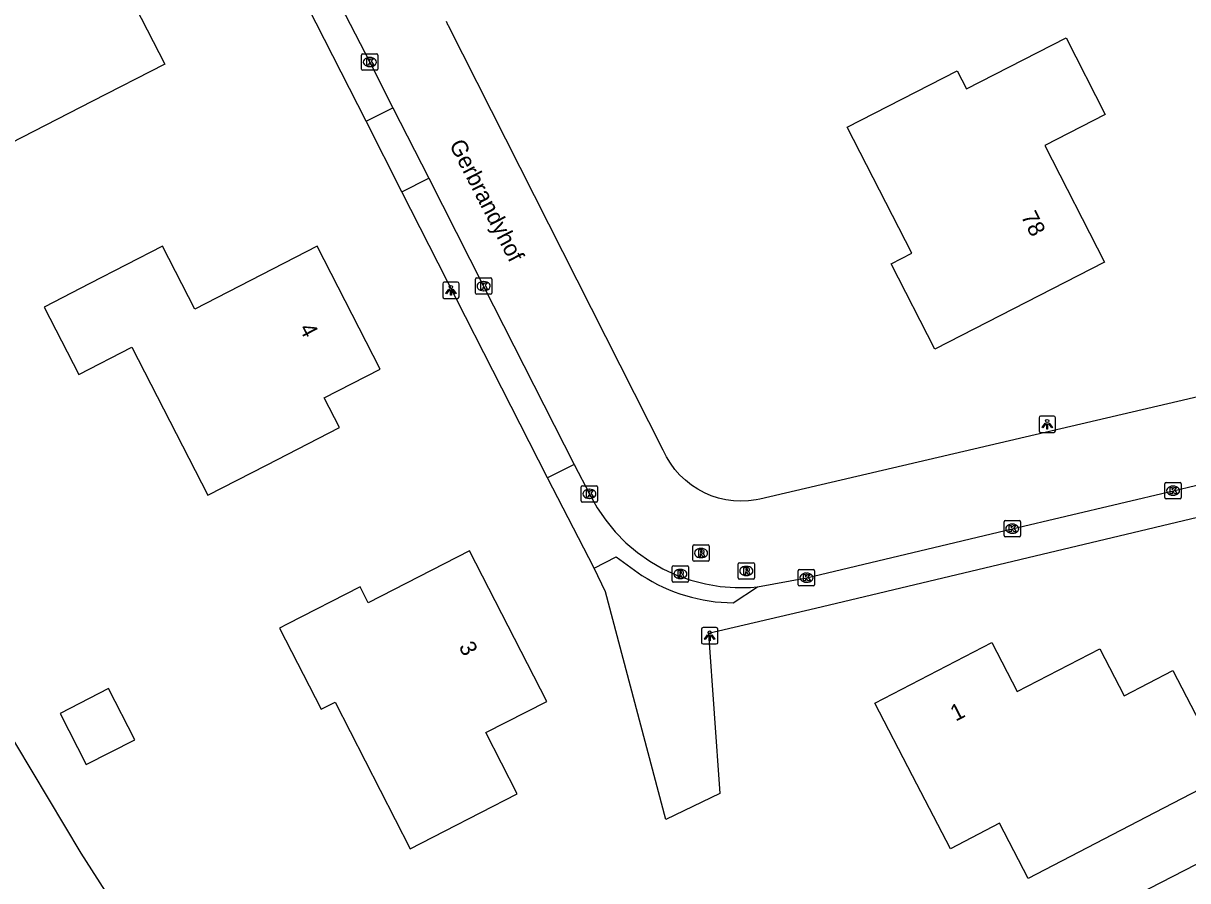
# Model space of a CAD drawing. Extents: x 162722 to 165099, y 384721 to 386283.
# Drawn here: x 163573.9 to 163645.1, y 385021.8 to 385074.1 of the extents above; entities that cross this region are included whole.
import ezdxf

# ---------------------------------------------------------------- set-up
doc = ezdxf.new("R2010")
doc.units = 0
for name, color, linetype in [('IMGEO_Berm_groen', 7, 'Continuous'), ('IMGEO_Kolk', 7, 'Continuous'), ('IMGEO_Lichtpunt', 7, 'Continuous'), ('IMGEO_Openbare_ruimte_label', 7, 'Continuous'), ('IMGEO_Pand', 7, 'Continuous'), ('IMGEO_Pand_nummerreeks', 7, 'Continuous'), ('IMGEO_Rijbaan_lokaal_open', 7, 'Continuous'), ('IMGEO_Rioolput', 7, 'Continuous'), ('IMGEO_Voetpad_open', 7, 'Continuous')]:
    doc.layers.add(name, color=color, linetype=linetype)

msp = doc.modelspace()

# ---------------------------------------------------------------- linework, layer by layer
at = {"layer": 'IMGEO_Berm_groen'}
msp.add_lwpolyline([(163606.612, 384984.717), (163605.448, 384984.787), (163604.614, 384984.993), (163603.461, 384985.918), (163602.642, 384986.891), (163593.194, 384999.881), (163593.123, 384999.982), (163587.152, 385008.775), (163581.426, 385017.279), (163577.48, 385023.446), (163572.462, 385031.793), (163569.561, 385037.32), (163560.804, 385053.572), (163537.658, 385099.535)], dxfattribs=at)
at = {"layer": 'IMGEO_Kolk'}
for p, q in [((163594.599, 385071.336), (163594.599, 385072.188)), ((163594.674, 385072.262), (163595.526, 385072.262)), ((163595.087, 385072.042), (163595.112, 385072.042)), ((163595.6, 385072.188), (163595.6, 385071.336)), ((163595.526, 385071.262), (163594.674, 385071.262)), ((163595.11, 385071.482), (163595.085, 385071.482)), ((163601.554, 385057.652), (163601.554, 385058.504)), ((163601.629, 385058.578), (163602.481, 385058.578)), ((163602.042, 385058.358), (163602.067, 385058.358)), ((163602.555, 385058.504), (163602.555, 385057.652)), ((163602.065, 385057.798), (163602.04, 385057.798)), ((163602.481, 385057.578), (163601.629, 385057.578)), ((163608.015, 385044.964), (163608.015, 385045.816)), ((163608.09, 385045.89), (163608.942, 385045.89)), ((163608.503, 385045.67), (163608.528, 385045.67)), ((163609.016, 385045.816), (163609.016, 385044.964)), ((163643.667, 385045.159), (163643.667, 385046.011)), ((163643.742, 385046.085), (163644.594, 385046.085)), ((163644.155, 385045.865), (163644.18, 385045.865)), ((163644.668, 385046.011), (163644.668, 385045.159)), ((163608.942, 385044.89), (163608.09, 385044.89)), ((163608.526, 385045.11), (163608.501, 385045.11)), ((163644.594, 385045.085), (163643.742, 385045.085)), ((163644.178, 385045.305), (163644.153, 385045.305)), ((163633.844, 385042.838), (163633.844, 385043.69)), ((163633.919, 385043.764), (163634.771, 385043.764)), ((163634.332, 385043.544), (163634.357, 385043.544)), ((163634.845, 385043.69), (163634.845, 385042.838)), ((163634.771, 385042.764), (163633.919, 385042.764)), ((163634.355, 385042.984), (163634.33, 385042.984)), ((163621.273, 385039.845), (163621.273, 385040.697)), ((163621.348, 385040.771), (163622.2, 385040.771)), ((163621.761, 385040.551), (163621.786, 385040.551)), ((163622.274, 385040.697), (163622.274, 385039.845)), ((163621.784, 385039.991), (163621.759, 385039.991)), ((163622.2, 385039.771), (163621.348, 385039.771))]:
    msp.add_line(p, q, dxfattribs=at)
for points in [[(163594.599, 385071.336), (163594.599, 385072.188)], [(163594.674, 385072.262), (163595.526, 385072.262)], [(163594.92, 385071.962), (163595.043, 385071.962), (163595.043, 385071.811), (163595.173, 385071.962), (163595.337, 385071.962), (163595.191, 385071.811), (163595.344, 385071.562), (163595.192, 385071.562), (163595.107, 385071.726), (163595.043, 385071.659), (163595.043, 385071.562), (163594.92, 385071.562), (163594.92, 385071.962)], [(163595.6, 385072.188), (163595.6, 385071.336)], [(163595.526, 385071.262), (163594.674, 385071.262)], [(163601.554, 385057.652), (163601.554, 385058.504)], [(163601.629, 385058.578), (163602.481, 385058.578)], [(163602.555, 385058.504), (163602.555, 385057.652)], [(163601.875, 385058.278), (163601.998, 385058.278), (163601.998, 385058.127), (163602.128, 385058.278), (163602.292, 385058.278), (163602.146, 385058.127), (163602.299, 385057.878), (163602.147, 385057.878), (163602.062, 385058.042), (163601.998, 385057.975), (163601.998, 385057.878), (163601.875, 385057.878), (163601.875, 385058.278)], [(163602.481, 385057.578), (163601.629, 385057.578)], [(163608.015, 385044.964), (163608.015, 385045.816)], [(163608.09, 385045.89), (163608.942, 385045.89)], [(163608.336, 385045.59), (163608.459, 385045.59), (163608.459, 385045.439), (163608.589, 385045.59), (163608.753, 385045.59), (163608.607, 385045.439), (163608.76, 385045.19), (163608.608, 385045.19), (163608.523, 385045.354), (163608.459, 385045.287), (163608.459, 385045.19), (163608.336, 385045.19), (163608.336, 385045.59)], [(163609.016, 385045.816), (163609.016, 385044.964)], [(163643.667, 385045.159), (163643.667, 385046.011)], [(163643.742, 385046.085), (163644.594, 385046.085)], [(163643.988, 385045.785), (163644.111, 385045.785), (163644.111, 385045.634), (163644.241, 385045.785), (163644.405, 385045.785), (163644.259, 385045.634), (163644.412, 385045.385), (163644.26, 385045.385), (163644.175, 385045.549), (163644.111, 385045.482), (163644.111, 385045.385), (163643.988, 385045.385), (163643.988, 385045.785)], [(163644.668, 385046.011), (163644.668, 385045.159)], [(163608.942, 385044.89), (163608.09, 385044.89)], [(163644.594, 385045.085), (163643.742, 385045.085)], [(163633.844, 385042.838), (163633.844, 385043.69)], [(163633.919, 385043.764), (163634.771, 385043.764)], [(163634.165, 385043.464), (163634.288, 385043.464), (163634.288, 385043.313), (163634.418, 385043.464), (163634.582, 385043.464), (163634.436, 385043.313), (163634.589, 385043.064), (163634.437, 385043.064), (163634.352, 385043.228), (163634.288, 385043.161), (163634.288, 385043.064), (163634.165, 385043.064), (163634.165, 385043.464)], [(163634.845, 385043.69), (163634.845, 385042.838)], [(163634.771, 385042.764), (163633.919, 385042.764)], [(163621.273, 385039.845), (163621.273, 385040.697)], [(163621.348, 385040.771), (163622.2, 385040.771)], [(163622.274, 385040.697), (163622.274, 385039.845)], [(163621.594, 385040.471), (163621.717, 385040.471), (163621.717, 385040.32), (163621.847, 385040.471), (163622.011, 385040.471), (163621.865, 385040.32), (163622.018, 385040.071), (163621.866, 385040.071), (163621.781, 385040.235), (163621.717, 385040.168), (163621.717, 385040.071), (163621.594, 385040.071), (163621.594, 385040.471)], [(163622.2, 385039.771), (163621.348, 385039.771)]]:
    msp.add_lwpolyline(points, dxfattribs=at)
for centre, start, end in [((163594.676, 385072.186), 91.55205, 178.44795), ((163594.676, 385072.186), 91.55205, 178.44795), ((163595.524, 385072.186), 1.55205, 88.44795), ((163595.524, 385072.186), 1.55205, 88.44795), ((163594.676, 385071.338), 181.55205, 268.44795), ((163594.676, 385071.338), 181.55205, 268.44795), ((163595.524, 385071.338), 271.55205, 358.44795), ((163595.524, 385071.338), 271.55205, 358.44795), ((163601.631, 385058.502), 91.55205, 178.44795), ((163601.631, 385058.502), 91.55205, 178.44795), ((163602.479, 385058.502), 1.55205, 88.44795), ((163602.479, 385058.502), 1.55205, 88.44795), ((163601.631, 385057.654), 181.55205, 268.44795), ((163601.631, 385057.654), 181.55205, 268.44795), ((163602.479, 385057.654), 271.55205, 358.44795), ((163602.479, 385057.654), 271.55205, 358.44795), ((163608.092, 385045.814), 91.55205, 178.44795), ((163608.092, 385045.814), 91.55205, 178.44795), ((163608.94, 385045.814), 1.55205, 88.44795), ((163608.94, 385045.814), 1.55205, 88.44795), ((163643.744, 385046.009), 91.55205, 178.44795), ((163643.744, 385046.009), 91.55205, 178.44795), ((163644.592, 385046.009), 1.55205, 88.44795), ((163644.592, 385046.009), 1.55205, 88.44795), ((163608.092, 385044.966), 181.55205, 268.44795), ((163608.092, 385044.966), 181.55205, 268.44795), ((163608.94, 385044.966), 271.55205, 358.44795), ((163608.94, 385044.966), 271.55205, 358.44795), ((163643.744, 385045.161), 181.55205, 268.44795), ((163643.744, 385045.161), 181.55205, 268.44795), ((163644.592, 385045.161), 271.55205, 358.44795), ((163644.592, 385045.161), 271.55205, 358.44795), ((163633.921, 385043.688), 91.55205, 178.44795), ((163633.921, 385043.688), 91.55205, 178.44795), ((163634.769, 385043.688), 1.55205, 88.44795), ((163634.769, 385043.688), 1.55205, 88.44795), ((163633.921, 385042.84), 181.55205, 268.44795), ((163633.921, 385042.84), 181.55205, 268.44795), ((163634.769, 385042.84), 271.55205, 358.44795), ((163634.769, 385042.84), 271.55205, 358.44795), ((163621.35, 385040.695), 91.55205, 178.44795), ((163621.35, 385040.695), 91.55205, 178.44795), ((163622.198, 385040.695), 1.55205, 88.44795), ((163622.198, 385040.695), 1.55205, 88.44795), ((163621.35, 385039.847), 181.55205, 268.44795), ((163621.35, 385039.847), 181.55205, 268.44795), ((163622.198, 385039.847), 271.55205, 358.44795), ((163622.198, 385039.847), 271.55205, 358.44795)]:
    msp.add_arc(centre, 0.0765, start, end, dxfattribs=at)
for centre, major_axis, ratio, start_param, end_param in [((163595.086, 385071.762), (-0.387, 0.002), 0.722429, 4.712389, 7.853982), ((163595.111, 385071.762), (-0.39, 0.002), 0.717154, 1.570796, 4.712389), ((163602.041, 385058.078), (-0.387, 0.002), 0.722429, 4.712389, 7.853982), ((163602.066, 385058.078), (-0.39, 0.002), 0.717154, 1.570796, 4.712389), ((163608.502, 385045.39), (-0.387, 0.002), 0.722429, 4.712389, 7.853982), ((163608.527, 385045.39), (-0.39, 0.002), 0.717154, 1.570796, 4.712389), ((163644.154, 385045.585), (-0.387, 0.002), 0.722429, 4.712389, 7.853982), ((163644.179, 385045.585), (-0.39, 0.002), 0.717154, 1.570796, 4.712389), ((163634.331, 385043.264), (-0.387, 0.002), 0.722429, 4.712389, 7.853982), ((163634.356, 385043.264), (-0.39, 0.002), 0.717154, 1.570796, 4.712389), ((163621.76, 385040.271), (-0.387, 0.002), 0.722429, 4.712389, 7.853982), ((163621.785, 385040.271), (-0.39, 0.002), 0.717154, 1.570796, 4.712389)]:
    msp.add_ellipse(centre, major_axis=major_axis, ratio=ratio, start_param=start_param, end_param=end_param, dxfattribs=at)
at = {"layer": 'IMGEO_Lichtpunt'}
for p, q in [((163600.461, 385058.322), (163599.653, 385058.322)), ((163600.461, 385058.322), (163599.653, 385058.322)), ((163599.559, 385058.227), (163599.559, 385057.42)), ((163599.559, 385058.227), (163599.559, 385057.42)), ((163600.555, 385057.42), (163600.555, 385058.227)), ((163600.555, 385057.42), (163600.555, 385058.227)), ((163599.653, 385057.326), (163600.461, 385057.326)), ((163599.653, 385057.326), (163600.461, 385057.326)), ((163635.984, 385050.043), (163635.984, 385049.236)), ((163635.984, 385050.043), (163635.984, 385049.236)), ((163636.886, 385050.138), (163636.078, 385050.138)), ((163636.886, 385050.138), (163636.078, 385050.138)), ((163636.98, 385049.236), (163636.98, 385050.043)), ((163636.98, 385049.236), (163636.98, 385050.043)), ((163636.078, 385049.142), (163636.886, 385049.142)), ((163636.078, 385049.142), (163636.886, 385049.142)), ((163615.363, 385037.125), (163615.363, 385036.318)), ((163615.363, 385037.125), (163615.363, 385036.318)), ((163616.265, 385037.22), (163615.457, 385037.22)), ((163616.265, 385037.22), (163615.457, 385037.22)), ((163616.359, 385036.318), (163616.359, 385037.125)), ((163616.359, 385036.318), (163616.359, 385037.125)), ((163615.457, 385036.224), (163616.265, 385036.224)), ((163615.457, 385036.224), (163616.265, 385036.224))]:
    msp.add_line(p, q, dxfattribs=at)
for points in [[(163599.933, 385057.891), (163599.972, 385057.863), (163599.784, 385057.601), (163599.746, 385057.628), (163599.933, 385057.891)], [(163600.035, 385057.843), (163600.082, 385057.843), (163600.082, 385057.521), (163600.035, 385057.521), (163600.035, 385057.843)], [(163600.145, 385057.863), (163600.183, 385057.89), (163600.37, 385057.628), (163600.331, 385057.6), (163600.145, 385057.863)], [(163636.358, 385049.707), (163636.397, 385049.679), (163636.209, 385049.417), (163636.171, 385049.444), (163636.358, 385049.707)], [(163636.46, 385049.659), (163636.507, 385049.659), (163636.507, 385049.337), (163636.46, 385049.337), (163636.46, 385049.659)], [(163636.57, 385049.679), (163636.608, 385049.706), (163636.795, 385049.444), (163636.756, 385049.416), (163636.57, 385049.679)], [(163615.737, 385036.789), (163615.776, 385036.761), (163615.588, 385036.499), (163615.55, 385036.526), (163615.737, 385036.789)], [(163615.839, 385036.741), (163615.886, 385036.741), (163615.886, 385036.419), (163615.839, 385036.419), (163615.839, 385036.741)], [(163615.949, 385036.761), (163615.987, 385036.788), (163616.174, 385036.526), (163616.135, 385036.498), (163615.949, 385036.761)]]:
    msp.add_lwpolyline(points, dxfattribs=at)
for centre in [(163600.058, 385058.025), (163636.483, 385049.841), (163615.862, 385036.923)]:
    msp.add_circle(centre, 0.0994, dxfattribs=at)
for centre, start, end in [((163599.653, 385058.227), 90, 180), ((163599.653, 385058.227), 90, 180), ((163600.461, 385058.227), 0, 90), ((163600.461, 385058.227), 0, 90), ((163599.653, 385057.42), 180, 270), ((163599.653, 385057.42), 180, 270), ((163600.461, 385057.42), 270, 0), ((163600.461, 385057.42), 270, 360), ((163636.078, 385050.043), 90, 180), ((163636.078, 385050.043), 90, 180), ((163636.886, 385050.043), 0, 90), ((163636.886, 385050.043), 0, 90), ((163636.078, 385049.236), 180, 270), ((163636.078, 385049.236), 180, 270), ((163636.886, 385049.236), 270, 0), ((163636.886, 385049.236), 270, 360), ((163615.457, 385037.125), 90, 180), ((163615.457, 385037.125), 90, 180), ((163616.265, 385037.125), 0, 90), ((163616.265, 385037.125), 0, 90), ((163615.457, 385036.318), 180, 270), ((163615.457, 385036.318), 180, 270), ((163616.265, 385036.318), 270, 0), ((163616.265, 385036.318), 270, 360)]:
    msp.add_arc(centre, 0.0946, start, end, dxfattribs=at)
at = {"layer": 'IMGEO_Pand'}
for points in [[(163581.874, 385080.405), (163578.081, 385078.468), (163579.259, 385076.162), (163580.054, 385076.568), (163582.578, 385071.627), (163578.126, 385069.353), (163572.432, 385066.444), (163566.491, 385078.074), (163572.535, 385081.162), (163571.621, 385082.952), (163574.268, 385084.304), (163578.72, 385086.578), (163581.874, 385080.405)], [(163640.026, 385068.564), (163636.326, 385066.668), (163639.977, 385059.543), (163629.62, 385054.236), (163626.956, 385059.436), (163628.216, 385060.081), (163624.263, 385067.795), (163630.976, 385071.234), (163631.548, 385070.119), (163637.632, 385073.236), (163640.026, 385068.564)], [(163577.997, 385058.229), (163575.22, 385056.801), (163577.336, 385052.684), (163580.57, 385054.346), (163585.215, 385045.308), (163588.8, 385047.151), (163593.247, 385049.436), (163592.316, 385051.246), (163595.738, 385053.005), (163591.879, 385060.513), (163584.415, 385056.677), (163582.443, 385060.514), (163577.997, 385058.229)], [(163590.059, 385037.438), (163589.587, 385037.196), (163592.125, 385032.238), (163592.98, 385032.676), (163597.568, 385023.722), (163599.656, 385024.792), (163604.105, 385027.073), (163602.19, 385030.808), (163605.915, 385032.718), (163601.199, 385041.918), (163595.006, 385038.744), (163594.509, 385039.715), (163590.059, 385037.438)], [(163639.698, 385035.931), (163641.186, 385033.06), (163644.15, 385034.597), (163647.464, 385028.202), (163643.025, 385025.902), (163635.315, 385021.906), (163633.568, 385025.277), (163630.566, 385023.721), (163628.258, 385028.175), (163625.957, 385032.614), (163633.089, 385036.309), (163634.642, 385033.311), (163639.698, 385035.931)], [(163576.188, 385031.985), (163577.785, 385028.863), (163580.741, 385030.375), (163579.143, 385033.497), (163576.188, 385031.985)], [(163652.332, 385014.237), (163651.433, 385015.98), (163653.166, 385016.873), (163649.174, 385024.616), (163638.372, 385019.046), (163639.712, 385016.444), (163640.273, 385015.355), (163636.911, 385013.621), (163631.249, 385010.701), (163635.344, 385002.76), (163640.383, 385005.359), (163642.352, 385001.541), (163645.089, 385002.953), (163650.273, 385005.626), (163649.636, 385006.86), (163654.77, 385009.508), (163652.332, 385014.237)]]:
    msp.add_lwpolyline(points, dxfattribs=at)
at = {"layer": 'IMGEO_Rijbaan_lokaal_open'}
for points in [[(163592.421, 385076.956), (163595.1, 385071.762), (163596.504, 385068.971)], [(163646.024, 385051.391), (163618.931, 385045.076), (163618.694, 385045.027), (163618.235, 385044.966), (163617.773, 385044.946), (163617.312, 385044.967), (163616.853, 385045.029), (163616.403, 385045.132), (163615.963, 385045.275), (163615.538, 385045.456), (163615.13, 385045.675), (163614.744, 385045.929), (163614.382, 385046.217), (163614.048, 385046.536), (163613.743, 385046.883), (163613.47, 385047.257), (163613.232, 385047.653), (163613.03, 385048.069), (163599.9, 385073.971), (163599.888, 385073.994), (163599.784, 385074.235)], [(163596.504, 385068.971), (163598.706, 385064.669)], [(163598.706, 385064.669), (163602.055, 385058.078), (163607.587, 385047.178)], [(163607.587, 385047.178), (163608.541, 385045.342), (163608.992, 385044.537), (163609.512, 385043.776), (163610.099, 385043.065), (163610.746, 385042.409), (163611.45, 385041.813), (163612.204, 385041.282), (163613.003, 385040.821), (163613.84, 385040.433), (163614.707, 385040.122), (163615.6, 385039.889), (163616.509, 385039.737), (163617.429, 385039.666), (163618.351, 385039.678), (163618.779, 385039.712)], [(163618.779, 385039.712), (163621.774, 385040.271), (163634.345, 385043.264), (163644.168, 385045.585), (163646.903, 385046.223)]]:
    msp.add_lwpolyline(points, dxfattribs=at)
at = {"layer": 'IMGEO_Rioolput'}
for p, q in [((163614.833, 385041.349), (163614.833, 385042.201)), ((163614.908, 385042.275), (163615.76, 385042.275)), ((163615.321, 385042.055), (163615.346, 385042.055)), ((163615.834, 385042.201), (163615.834, 385041.349)), ((163615.76, 385041.275), (163614.908, 385041.275)), ((163615.344, 385041.495), (163615.319, 385041.495)), ((163613.572, 385040.073), (163613.572, 385040.925)), ((163613.647, 385040.999), (163614.499, 385040.999)), ((163614.06, 385040.779), (163614.085, 385040.779)), ((163614.573, 385040.925), (163614.573, 385040.073)), ((163617.6, 385040.257), (163617.6, 385041.109)), ((163617.675, 385041.183), (163618.527, 385041.183)), ((163618.088, 385040.963), (163618.113, 385040.963)), ((163618.601, 385041.109), (163618.601, 385040.257)), ((163614.499, 385039.999), (163613.647, 385039.999)), ((163614.083, 385040.219), (163614.058, 385040.219)), ((163618.527, 385040.183), (163617.675, 385040.183)), ((163618.111, 385040.403), (163618.086, 385040.403))]:
    msp.add_line(p, q, dxfattribs=at)
for points in [[(163614.833, 385041.349), (163614.833, 385042.201)], [(163614.908, 385042.275), (163615.76, 385042.275)], [(163615.422, 385041.973), (163615.17, 385041.975), (163615.17, 385041.575)], [(163615.834, 385042.201), (163615.834, 385041.349)], [(163615.76, 385041.275), (163614.908, 385041.275)], [(163615.17, 385041.575), (163615.294, 385041.575), (163615.294, 385041.737), (163615.305, 385041.737)], [(163615.348, 385041.894), (163615.294, 385041.894), (163615.294, 385041.813)], [(163615.294, 385041.813), (163615.346, 385041.813)], [(163615.352, 385041.708), (163615.423, 385041.575), (163615.563, 385041.575), (163615.498, 385041.701)], [(163613.572, 385040.073), (163613.572, 385040.925)], [(163613.647, 385040.999), (163614.499, 385040.999)], [(163614.161, 385040.697), (163613.909, 385040.699), (163613.909, 385040.299)], [(163614.087, 385040.618), (163614.033, 385040.618), (163614.033, 385040.537)], [(163614.033, 385040.537), (163614.085, 385040.537)], [(163614.573, 385040.925), (163614.573, 385040.073)], [(163617.6, 385040.257), (163617.6, 385041.109)], [(163617.675, 385041.183), (163618.527, 385041.183)], [(163618.189, 385040.881), (163617.937, 385040.883), (163617.937, 385040.483)], [(163617.937, 385040.483), (163618.061, 385040.483), (163618.061, 385040.645), (163618.072, 385040.645)], [(163618.115, 385040.802), (163618.061, 385040.802), (163618.061, 385040.721)], [(163618.061, 385040.721), (163618.113, 385040.721)], [(163618.119, 385040.616), (163618.19, 385040.483), (163618.33, 385040.483), (163618.265, 385040.609)], [(163618.601, 385041.109), (163618.601, 385040.257)], [(163614.499, 385039.999), (163613.647, 385039.999)], [(163613.909, 385040.299), (163614.033, 385040.299), (163614.033, 385040.461), (163614.044, 385040.461)], [(163614.091, 385040.432), (163614.162, 385040.299), (163614.302, 385040.299), (163614.237, 385040.425)], [(163618.527, 385040.183), (163617.675, 385040.183)]]:
    msp.add_lwpolyline(points, dxfattribs=at)
for centre, radius, start, end in [((163614.91, 385042.199), 0.0765, 91.55205, 178.44795), ((163614.91, 385042.199), 0.0765, 91.55205, 178.44795), ((163615.421, 385041.863), 0.109, 350.36119, 89.41601), ((163615.758, 385042.199), 0.0765, 1.55205, 88.44795), ((163615.758, 385042.199), 0.0765, 1.55205, 88.44795), ((163614.91, 385041.351), 0.0765, 181.55205, 268.44795), ((163614.91, 385041.351), 0.0765, 181.55205, 268.44795), ((163615.304, 385041.684), 0.0533, 26.02933, 88.69889), ((163615.33, 385042.002), 0.19, 274.7715, 282.96867), ((163615.354, 385041.798), 0.0964, 77.00612, 93.18647), ((163615.368, 385041.855), 0.0378, 276.66336, 79.67722), ((163615.419, 385041.863), 0.112, 277.58423, 350.98172), ((163615.403, 385041.648), 0.108, 29.51342, 73.79051), ((163615.758, 385041.351), 0.0765, 271.55205, 358.44795), ((163615.758, 385041.351), 0.0765, 271.55205, 358.44795), ((163613.649, 385040.923), 0.0765, 91.55205, 178.44795), ((163613.649, 385040.923), 0.0765, 91.55205, 178.44795), ((163614.069, 385040.726), 0.19, 274.7715, 282.96867), ((163614.093, 385040.522), 0.0964, 77.00612, 93.18647), ((163614.107, 385040.579), 0.0378, 276.66336, 79.67722), ((163614.16, 385040.587), 0.109, 350.36119, 89.41601), ((163614.158, 385040.587), 0.112, 277.58423, 350.98172), ((163614.497, 385040.923), 0.0765, 1.55205, 88.44795), ((163614.497, 385040.923), 0.0765, 1.55205, 88.44795), ((163617.677, 385041.107), 0.0765, 91.55205, 178.44795), ((163617.677, 385041.107), 0.0765, 91.55205, 178.44795), ((163618.071, 385040.592), 0.0533, 26.02933, 88.69889), ((163618.097, 385040.91), 0.19, 274.7715, 282.96867), ((163618.121, 385040.706), 0.0964, 77.00612, 93.18647), ((163618.135, 385040.763), 0.0378, 276.66336, 79.67722), ((163618.188, 385040.771), 0.109, 350.36119, 89.41601), ((163618.186, 385040.771), 0.112, 277.58423, 350.98172), ((163618.17, 385040.556), 0.108, 29.51342, 73.79051), ((163618.525, 385041.107), 0.0765, 1.55205, 88.44795), ((163618.525, 385041.107), 0.0765, 1.55205, 88.44795), ((163613.649, 385040.075), 0.0765, 181.55205, 268.44795), ((163613.649, 385040.075), 0.0765, 181.55205, 268.44795), ((163614.043, 385040.408), 0.0533, 26.02933, 88.69889), ((163614.142, 385040.372), 0.108, 29.51342, 73.79051), ((163614.497, 385040.075), 0.0765, 271.55205, 358.44795), ((163614.497, 385040.075), 0.0765, 271.55205, 358.44795), ((163617.677, 385040.259), 0.0765, 181.55205, 268.44795), ((163617.677, 385040.259), 0.0765, 181.55205, 268.44795), ((163618.525, 385040.259), 0.0765, 271.55205, 358.44795), ((163618.525, 385040.259), 0.0765, 271.55205, 358.44795)]:
    msp.add_arc(centre, radius, start, end, dxfattribs=at)
for centre, major_axis, ratio, start_param, end_param in [((163615.32, 385041.775), (-0.387, 0.002), 0.722429, 4.712389, 7.853982), ((163615.345, 385041.775), (-0.39, 0.002), 0.717154, 1.570796, 4.712389), ((163614.059, 385040.499), (-0.387, 0.002), 0.722429, 4.712389, 7.853982), ((163614.084, 385040.499), (-0.39, 0.002), 0.717154, 1.570796, 4.712389), ((163618.087, 385040.683), (-0.387, 0.002), 0.722429, 4.712389, 7.853982), ((163618.112, 385040.683), (-0.39, 0.002), 0.717154, 1.570796, 4.712389)]:
    msp.add_ellipse(centre, major_axis=major_axis, ratio=ratio, start_param=start_param, end_param=end_param, dxfattribs=at)
at = {"layer": 'IMGEO_Voetpad_open'}
for points in [[(163594.879, 385068.142), (163590.802, 385076.148)], [(163594.879, 385068.142), (163596.504, 385068.971)], [(163597.067, 385063.841), (163594.879, 385068.142)], [(163597.067, 385063.841), (163598.706, 385064.669)], [(163605.957, 385046.367), (163597.067, 385063.841)], [(163607.587, 385047.178), (163605.957, 385046.367)], [(163608.796, 385040.85), (163605.957, 385046.367)], [(163647.366, 385044.347), (163622.325, 385038.391), (163615.798, 385036.873), (163616.481, 385027.101), (163613.177, 385025.497), (163609.496, 385039.41), (163608.796, 385040.85)], [(163608.796, 385040.85), (163610.151, 385041.548), (163611.718, 385040.413)], [(163617.303, 385038.736), (163618.779, 385039.712)]]:
    msp.add_lwpolyline(points, dxfattribs=at)
msp.add_arc((163617.403, 385049.207), 10.471, 237.1192, 269.45408, dxfattribs=at)

# ---------------------------------------------------------------- texts
at = {"layer": 'IMGEO_Openbare_ruimte_label'}
msp.add_text('Gerbrandyhof', height=1, rotation=297.25687, dxfattribs=at).set_placement((163599.93, 385066.723))
at = {"layer": 'IMGEO_Pand_nummerreeks'}
for s, rotation, p in [('78', 297.13156, (163634.857, 385062.342)), ('4', 297.20249, (163590.765, 385055.504)), ('3', 297.14007, (163600.512, 385036.066)), ('1', 27.38811, (163630.889, 385031.475))]:
    msp.add_text(s, height=1, rotation=rotation, dxfattribs=at).set_placement(p)

doc.saveas('drawing.dxf')
